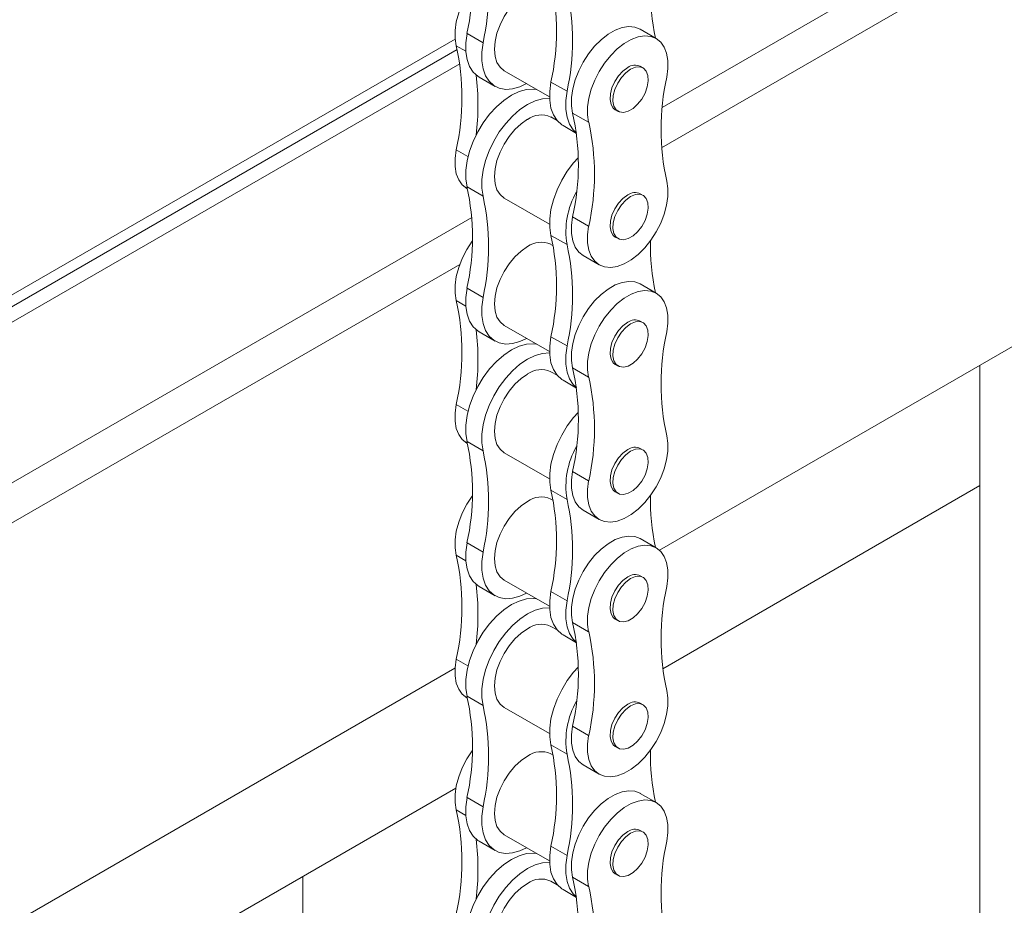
# Model space of a CAD drawing. Header units: millimetres. Extents: x 450 to 25135, y 150 to 17673.
# Tile 389 of 463: x 22216 to 22416, y 11077 to 11258. Entities that reach past the tile are written whole.
import ezdxf

# ---------------------------------------------------------------- set-up
doc = ezdxf.new("R2010")
doc.units = ezdxf.units.MM
doc.linetypes.add('SLD-Centrada-doble', pattern=[12.7, 6.35, -1.27, 1.27, -1.27, 1.27, -1.27])
doc.linetypes.add('SLD-Continua', pattern=[0])
doc.layers.add('OCULTA', color=8, linetype='SLD-Continua')

msp = doc.modelspace()

# ---------------------------------------------------------------- linework, layer by layer
at = {"layer": 'OCULTA', "linetype": 'SLD-Continua', "lineweight": 18, "ltscale": 30}
for p, q in [((22411.27, 11277.24), (22346.59, 11239.9)), ((22418.34, 11273.15), (22346.44, 11231.66)), ((22345.36, 11253.92), (22342.1, 11255.81)), ((22304.4, 11253.8), (22036.51, 11099.19)), ((22304.4, 11253.8), (22036.51, 11099.19)), ((22304.4, 11253.8), (22036.51, 11099.19)), ((22304.4, 11253.8), (22036.51, 11099.19)), ((22305.36, 11248.78), (22036.51, 11093.61)), ((22305.36, 11248.78), (22036.51, 11093.61)), ((22305.36, 11248.78), (22036.51, 11093.61)), ((22305.36, 11248.78), (22036.51, 11093.61)), ((22342.69, 11247.93), (22342.1, 11248.27)), ((22314.39, 11247.38), (22323.64, 11242.04)), ((22309.28, 11246.07), (22312.55, 11244.19)), ((22337.01, 11239.44), (22337.59, 11239.1)), ((22325.17, 11237.23), (22323.91, 11237.95)), ((22326.38, 11236.21), (22329.13, 11234.62)), ((22306.77, 11223.42), (22306.92, 11223.34)), ((22342.69, 11222), (22342.1, 11222.34)), ((22314.39, 11221.45), (22323.64, 11216.11)), ((22307.81, 11217.52), (22015.29, 11048.7)), ((22324.38, 11211.75), (22323.91, 11212.02)), ((22337.01, 11213.51), (22337.59, 11213.18)), ((22330.47, 11209.74), (22333.74, 11207.86)), ((22305.37, 11207.95), (22015.29, 11040.54)), ((22345.36, 11202.07), (22342.1, 11203.95)), ((22342.69, 11196.07), (22342.1, 11196.41)), ((22309.28, 11194.22), (22312.55, 11192.33)), ((22314.39, 11195.52), (22323.64, 11190.18)), ((22418.34, 11191.49), (22346.01, 11149.74)), ((22325.17, 11185.37), (22323.91, 11186.09)), ((22337.01, 11187.59), (22337.59, 11187.25)), ((22411.27, 10571.32), (22411.27, 11187.41)), ((22326.38, 11184.35), (22329.13, 11182.76)), ((22306.77, 11171.57), (22306.92, 11171.48)), ((22342.69, 11170.14), (22342.1, 11170.48)), ((22314.39, 11169.59), (22323.64, 11164.25)), ((22346.67, 11125.62), (22411.27, 11162.91)), ((22346.67, 11125.62), (22411.27, 11162.91)), ((22346.67, 11125.62), (22411.27, 11162.91)), ((22346.67, 11125.62), (22411.27, 11162.91)), ((22346.67, 11125.62), (22411.27, 11162.91)), ((22346.67, 11125.62), (22411.27, 11162.91)), ((22346.67, 11125.62), (22411.27, 11162.91)), ((22324.38, 11159.89), (22323.91, 11160.17)), ((22337.01, 11161.66), (22337.59, 11161.32)), ((22330.47, 11157.89), (22333.74, 11156)), ((22345.36, 11150.21), (22342.1, 11152.1)), ((22342.69, 11144.22), (22342.1, 11144.55)), ((22309.28, 11142.36), (22312.55, 11140.47)), ((22314.39, 11143.67), (22323.64, 11138.33)), ((22325.17, 11133.51), (22323.91, 11134.24)), ((22337.01, 11135.73), (22337.59, 11135.39)), ((22326.38, 11132.49), (22329.13, 11130.9)), ((22304.38, 11125.72), (22015.29, 10958.87)), ((22306.77, 11119.71), (22306.92, 11119.62)), ((22342.69, 11118.29), (22342.1, 11118.63)), ((22314.39, 11117.74), (22323.64, 11112.4)), ((22337.01, 11109.8), (22337.59, 11109.46)), ((22324.38, 11108.04), (22323.91, 11108.31)), ((22330.47, 11106.03), (22333.74, 11104.14)), ((22036.51, 10946.61), (22304.57, 11101.32)), ((22036.51, 10946.61), (22304.57, 11101.32)), ((22036.51, 10946.61), (22304.57, 11101.32)), ((22036.51, 10946.61), (22304.57, 11101.32)), ((22273.39, 11083.33), (22304.57, 11101.32)), ((22273.39, 11083.33), (22304.57, 11101.32)), ((22273.39, 11083.33), (22304.57, 11101.32)), ((22345.36, 11098.35), (22342.1, 11100.24)), ((22314.39, 11091.81), (22323.64, 11086.47)), ((22342.69, 11092.36), (22342.1, 11092.7)), ((22309.28, 11090.5), (22312.55, 11088.62)), ((22337.01, 11083.87), (22337.59, 11083.53)), ((22273.39, 10746.87), (22273.39, 11083.33)), ((22273.39, 10746.87), (22273.39, 11083.33)), ((22273.39, 10746.87), (22273.39, 11083.33)), ((22325.17, 11081.65), (22323.91, 11082.38)), ((22326.38, 11080.64), (22329.13, 11079.05))]:
    msp.add_line(p, q, dxfattribs=at)
at = {"layer": 'OCULTA', "linetype": 'SLD-Centrada-doble', "lineweight": 18, "ltscale": 30}
for p, q in [((22306.83, 11254.94), (22310.1, 11253.06)), ((22304.63, 11252.44), (22306.57, 11251.32)), ((22304.82, 11251.67), (22036.51, 11096.82)), ((22304.82, 11251.67), (22036.51, 11096.82)), ((22304.82, 11251.67), (22036.51, 11096.82)), ((22304.82, 11251.67), (22036.51, 11096.82)), ((22327.2, 11243.19), (22323.93, 11245.07)), ((22331.6, 11236.87), (22328.33, 11238.76)), ((22304.63, 11231.29), (22307.03, 11229.91)), ((22306.83, 11223.71), (22310.1, 11221.82)), ((22331.6, 11215.73), (22328.33, 11217.61)), ((22327.2, 11211.96), (22323.93, 11213.84)), ((22306.83, 11203.08), (22310.1, 11201.2)), ((22304.63, 11200.58), (22306.57, 11199.46)), ((22327.2, 11191.33), (22323.93, 11193.22)), ((22331.6, 11185.01), (22328.33, 11186.9)), ((22304.63, 11179.44), (22307.03, 11178.05)), ((22306.83, 11171.85), (22310.1, 11169.97)), ((22331.6, 11163.87), (22328.33, 11165.76)), ((22327.2, 11160.1), (22323.93, 11161.98)), ((22306.83, 11151.23), (22310.1, 11149.34)), ((22304.63, 11148.72), (22306.57, 11147.6)), ((22327.2, 11139.47), (22323.93, 11141.36)), ((22331.6, 11133.16), (22328.33, 11135.04)), ((22304.63, 11127.58), (22307.03, 11126.19)), ((22306.83, 11120), (22310.1, 11118.11)), ((22331.6, 11112.01), (22328.33, 11113.9)), ((22327.2, 11108.24), (22323.93, 11110.13)), ((22306.83, 11099.37), (22310.1, 11097.48)), ((22304.63, 11096.87), (22306.57, 11095.75)), ((22327.2, 11087.62), (22323.93, 11089.5)), ((22331.6, 11081.3), (22328.33, 11083.19))]:
    msp.add_line(p, q, dxfattribs=at)
at = {"layer": 'OCULTA', "linetype": 'SLD-Continua', "lineweight": 18, "ltscale": 30, "flags": 128}
for points in [[(22307.93, 11264.56), (22307.88, 11264.5), (22306.79, 11262.81), (22305.87, 11261.02), (22305.15, 11259.18), (22304.65, 11257.35), (22304.4, 11255.58), (22304.39, 11253.93), (22304.63, 11252.44)], [(22319.15, 11263.41), (22317.84, 11262.5), (22316.57, 11261.33), (22315.41, 11259.94), (22314.39, 11258.38), (22313.55, 11256.72), (22312.93, 11255.01), (22312.55, 11253.33), (22312.42, 11251.74), (22312.55, 11250.3), (22312.93, 11249.06), (22313.55, 11248.08), (22314.39, 11247.38), (22314.39, 11247.38)], [(22342.1, 11255.81), (22342.08, 11255.82), (22340.98, 11256.24), (22339.75, 11256.35), (22338.4, 11256.14), (22337, 11255.61), (22335.57, 11254.79), (22334.17, 11253.69), (22332.82, 11252.35), (22331.59, 11250.82), (22330.49, 11249.13), (22329.57, 11247.34), (22328.85, 11245.5), (22328.36, 11243.67), (22328.1, 11241.9), (22328.09, 11240.24), (22328.33, 11238.76)], [(22306.83, 11254.94), (22306.58, 11253.04), (22306.58, 11251.25), (22306.83, 11249.64), (22307.33, 11248.25), (22308.06, 11247.1), (22309.01, 11246.24), (22309.28, 11246.07)], [(22347.51, 11246.05), (22347.75, 11247.82), (22347.74, 11249.46), (22347.48, 11250.93), (22346.99, 11252.2), (22346.27, 11253.2), (22345.35, 11253.93), (22344.25, 11254.36), (22343.01, 11254.46), (22341.67, 11254.25), (22340.27, 11253.72), (22338.84, 11252.9), (22337.43, 11251.8), (22336.09, 11250.47), (22334.85, 11248.93), (22333.76, 11247.24), (22332.84, 11245.45), (22332.12, 11243.61), (22331.62, 11241.78), (22331.37, 11240.01), (22331.36, 11238.36), (22331.6, 11236.87)], [(22310.1, 11253.06), (22309.84, 11251.15), (22309.84, 11249.37), (22310.1, 11247.76), (22310.6, 11246.36), (22311.33, 11245.22), (22312.28, 11244.36), (22313.41, 11243.81), (22314.71, 11243.58), (22316.12, 11243.68), (22317.61, 11244.1), (22318.97, 11244.74)], [(22340.14, 11247.68), (22339.17, 11246.96), (22338.27, 11245.99), (22337.51, 11244.84), (22336.94, 11243.58), (22336.61, 11242.33), (22336.54, 11241.16), (22336.74, 11240.16), (22337.2, 11239.42), (22337.87, 11238.98), (22338.7, 11238.87), (22339.65, 11239.11), (22340.63, 11239.68), (22341.57, 11240.53), (22342.41, 11241.6), (22343.08, 11242.82), (22343.53, 11244.08), (22343.73, 11245.31), (22343.67, 11246.4), (22343.34, 11247.28), (22342.77, 11247.88), (22342.01, 11248.15), (22341.11, 11248.08), (22340.14, 11247.68)], [(22339.55, 11248.02), (22338.58, 11247.3), (22337.68, 11246.33), (22336.92, 11245.18), (22336.35, 11243.92), (22336.02, 11242.67), (22335.96, 11241.5), (22336.16, 11240.5), (22336.61, 11239.76), (22337.01, 11239.44)], [(22323.93, 11245.07), (22323.67, 11243.17), (22323.67, 11241.39), (22323.93, 11239.77), (22324.43, 11238.38), (22325.16, 11237.23), (22326.11, 11236.37), (22326.38, 11236.21)], [(22321, 11243.56), (22320.33, 11243.64), (22318.92, 11243.54), (22317.42, 11243.11), (22315.88, 11242.37), (22314.35, 11241.34), (22312.85, 11240.04), (22311.44, 11238.51), (22310.15, 11236.79), (22309.01, 11234.92), (22308.06, 11232.97), (22307.33, 11230.98), (22306.83, 11229.01), (22306.58, 11227.1), (22306.58, 11225.32), (22306.83, 11223.71)], [(22327.2, 11243.19), (22326.94, 11241.28), (22326.94, 11239.5), (22327.19, 11237.89), (22327.69, 11236.49), (22328.43, 11235.35), (22329.13, 11234.67)], [(22323.65, 11241.75), (22323.6, 11241.75), (22322.19, 11241.65), (22320.69, 11241.23), (22319.15, 11240.49), (22317.61, 11239.45), (22316.12, 11238.15), (22314.71, 11236.62), (22313.41, 11234.9), (22312.28, 11233.04), (22311.33, 11231.09), (22310.6, 11229.09), (22310.1, 11227.12), (22309.84, 11225.22), (22309.84, 11223.43), (22310.1, 11221.82)], [(22319.15, 11237.48), (22317.84, 11236.57), (22316.57, 11235.4), (22315.41, 11234.01), (22314.39, 11232.45), (22313.55, 11230.79), (22312.93, 11229.09), (22312.55, 11227.41), (22312.42, 11225.81), (22312.55, 11224.37), (22312.93, 11223.13), (22313.55, 11222.15), (22314.39, 11221.45), (22314.39, 11221.45)], [(22304.63, 11231.29), (22304.39, 11229.53), (22304.4, 11227.89), (22304.65, 11226.41), (22305.15, 11225.15), (22305.87, 11224.14), (22306.77, 11223.42)], [(22329.43, 11229.65), (22328.54, 11228.64), (22327.24, 11226.92), (22326.11, 11225.06), (22325.16, 11223.1), (22324.43, 11221.11), (22323.93, 11219.14), (22323.67, 11217.23), (22323.67, 11215.45), (22323.93, 11213.84)], [(22331.6, 11215.73), (22331.36, 11213.96), (22331.37, 11212.32), (22331.62, 11210.85), (22332.12, 11209.59), (22332.84, 11208.58), (22333.76, 11207.85), (22334.85, 11207.43), (22336.09, 11207.32), (22337.43, 11207.53), (22338.84, 11208.06), (22340.27, 11208.88), (22341.67, 11209.98), (22343.01, 11211.31), (22344.25, 11212.85), (22345.35, 11214.54), (22346.27, 11216.33), (22346.99, 11218.17), (22347.48, 11220), (22347.74, 11221.77), (22347.75, 11223.42), (22347.51, 11224.91)], [(22339.55, 11222.09), (22338.58, 11221.37), (22337.68, 11220.4), (22336.92, 11219.25), (22336.35, 11217.99), (22336.02, 11216.74), (22335.96, 11215.57), (22336.16, 11214.57), (22336.61, 11213.83), (22337.01, 11213.51)], [(22340.14, 11221.75), (22339.17, 11221.03), (22338.27, 11220.06), (22337.51, 11218.91), (22336.94, 11217.66), (22336.61, 11216.4), (22336.54, 11215.23), (22336.74, 11214.24), (22337.2, 11213.49), (22337.87, 11213.05), (22338.7, 11212.94), (22339.65, 11213.18), (22340.63, 11213.75), (22341.57, 11214.6), (22342.41, 11215.67), (22343.08, 11216.89), (22343.53, 11218.15), (22343.73, 11219.38), (22343.67, 11220.47), (22343.34, 11221.35), (22342.77, 11221.95), (22342.01, 11222.22), (22341.11, 11222.16), (22340.14, 11221.75)], [(22328.33, 11217.61), (22328.09, 11215.85), (22328.1, 11214.21), (22328.36, 11212.73), (22328.85, 11211.47), (22329.57, 11210.46), (22330.47, 11209.74)], [(22307.93, 11212.7), (22307.88, 11212.64), (22306.79, 11210.95), (22305.87, 11209.16), (22305.15, 11207.32), (22304.65, 11205.49), (22304.4, 11203.72), (22304.39, 11202.07), (22304.63, 11200.58)], [(22319.15, 11211.55), (22317.84, 11210.64), (22316.57, 11209.47), (22315.41, 11208.08), (22314.39, 11206.52), (22313.55, 11204.86), (22312.93, 11203.16), (22312.55, 11201.48), (22312.42, 11199.89), (22312.55, 11198.44), (22312.93, 11197.2), (22313.55, 11196.22), (22314.39, 11195.52), (22314.39, 11195.52)], [(22342.1, 11203.95), (22342.08, 11203.96), (22340.98, 11204.38), (22339.75, 11204.49), (22338.4, 11204.28), (22337, 11203.75), (22335.57, 11202.93), (22334.17, 11201.83), (22332.82, 11200.5), (22331.59, 11198.96), (22330.49, 11197.27), (22329.57, 11195.48), (22328.85, 11193.64), (22328.36, 11191.81), (22328.1, 11190.04), (22328.09, 11188.39), (22328.33, 11186.9)], [(22306.83, 11203.08), (22306.58, 11201.18), (22306.58, 11199.4), (22306.83, 11197.79), (22307.33, 11196.39), (22308.06, 11195.25), (22309.01, 11194.39), (22309.28, 11194.22)], [(22347.51, 11194.2), (22347.75, 11195.96), (22347.74, 11197.6), (22347.48, 11199.08), (22346.99, 11200.34), (22346.27, 11201.35), (22345.35, 11202.08), (22344.25, 11202.5), (22343.01, 11202.61), (22341.67, 11202.39), (22340.27, 11201.87), (22338.84, 11201.04), (22337.43, 11199.95), (22336.09, 11198.61), (22334.85, 11197.08), (22333.76, 11195.39), (22332.84, 11193.6), (22332.12, 11191.76), (22331.62, 11189.93), (22331.37, 11188.16), (22331.36, 11186.5), (22331.6, 11185.01)], [(22310.1, 11201.2), (22309.84, 11199.29), (22309.84, 11197.51), (22310.1, 11195.9), (22310.6, 11194.5), (22311.33, 11193.36), (22312.28, 11192.5), (22313.41, 11191.95), (22314.71, 11191.72), (22316.12, 11191.82), (22317.61, 11192.24), (22318.97, 11192.88)], [(22339.55, 11196.16), (22338.58, 11195.44), (22337.68, 11194.47), (22336.92, 11193.32), (22336.35, 11192.07), (22336.02, 11190.81), (22335.96, 11189.64), (22336.16, 11188.65), (22336.61, 11187.9), (22337.01, 11187.59)], [(22340.14, 11195.82), (22339.17, 11195.11), (22338.27, 11194.13), (22337.51, 11192.98), (22336.94, 11191.73), (22336.61, 11190.47), (22336.54, 11189.3), (22336.74, 11188.31), (22337.2, 11187.56), (22337.87, 11187.12), (22338.7, 11187.02), (22339.65, 11187.25), (22340.63, 11187.82), (22341.57, 11188.67), (22342.41, 11189.74), (22343.08, 11190.96), (22343.53, 11192.23), (22343.73, 11193.45), (22343.67, 11194.54), (22343.34, 11195.42), (22342.77, 11196.02), (22342.01, 11196.3), (22341.11, 11196.23), (22340.14, 11195.82)], [(22323.93, 11193.22), (22323.67, 11191.31), (22323.67, 11189.53), (22323.93, 11187.92), (22324.43, 11186.52), (22325.16, 11185.38), (22326.11, 11184.52), (22326.38, 11184.35)], [(22321, 11191.71), (22320.33, 11191.78), (22318.92, 11191.68), (22317.42, 11191.26), (22315.88, 11190.52), (22314.35, 11189.48), (22312.85, 11188.18), (22311.44, 11186.65), (22310.15, 11184.93), (22309.01, 11183.07), (22308.06, 11181.11), (22307.33, 11179.12), (22306.83, 11177.15), (22306.58, 11175.24), (22306.58, 11173.46), (22306.83, 11171.85)], [(22327.2, 11191.33), (22326.94, 11189.43), (22326.94, 11187.64), (22327.19, 11186.03), (22327.69, 11184.64), (22328.43, 11183.49), (22329.13, 11182.81)], [(22323.65, 11189.89), (22323.6, 11189.9), (22322.19, 11189.8), (22320.69, 11189.37), (22319.15, 11188.63), (22317.61, 11187.6), (22316.12, 11186.3), (22314.71, 11184.76), (22313.41, 11183.04), (22312.28, 11181.18), (22311.33, 11179.23), (22310.6, 11177.24), (22310.1, 11175.26), (22309.84, 11173.36), (22309.84, 11171.58), (22310.1, 11169.97)], [(22319.15, 11185.62), (22317.84, 11184.71), (22316.57, 11183.54), (22315.41, 11182.15), (22314.39, 11180.6), (22313.55, 11178.93), (22312.93, 11177.23), (22312.55, 11175.55), (22312.42, 11173.96), (22312.55, 11172.51), (22312.93, 11171.28), (22313.55, 11170.29), (22314.39, 11169.6), (22314.39, 11169.59)], [(22304.63, 11179.44), (22304.39, 11177.67), (22304.4, 11176.03), (22304.65, 11174.56), (22305.15, 11173.3), (22305.87, 11172.29), (22306.77, 11171.57)], [(22329.43, 11177.79), (22328.54, 11176.78), (22327.24, 11175.06), (22326.11, 11173.2), (22325.16, 11171.25), (22324.43, 11169.26), (22323.93, 11167.28), (22323.67, 11165.38), (22323.67, 11163.59), (22323.93, 11161.98)], [(22331.6, 11163.87), (22331.36, 11162.11), (22331.37, 11160.46), (22331.62, 11158.99), (22332.12, 11157.73), (22332.84, 11156.72), (22333.76, 11155.99), (22334.85, 11155.57), (22336.09, 11155.46), (22337.43, 11155.67), (22338.84, 11156.2), (22340.27, 11157.02), (22341.67, 11158.12), (22343.01, 11159.46), (22344.25, 11160.99), (22345.35, 11162.68), (22346.27, 11164.47), (22346.99, 11166.31), (22347.48, 11168.14), (22347.74, 11169.91), (22347.75, 11171.57), (22347.51, 11173.05)], [(22339.55, 11170.23), (22338.58, 11169.52), (22337.68, 11168.54), (22336.92, 11167.39), (22336.35, 11166.14), (22336.02, 11164.88), (22335.96, 11163.71), (22336.16, 11162.72), (22336.61, 11161.97), (22337.01, 11161.66)], [(22340.14, 11169.89), (22339.17, 11169.18), (22338.27, 11168.21), (22337.51, 11167.05), (22336.94, 11165.8), (22336.61, 11164.54), (22336.54, 11163.37), (22336.74, 11162.38), (22337.2, 11161.63), (22337.87, 11161.19), (22338.7, 11161.09), (22339.65, 11161.33), (22340.63, 11161.89), (22341.57, 11162.74), (22342.41, 11163.82), (22343.08, 11165.03), (22343.53, 11166.3), (22343.73, 11167.52), (22343.67, 11168.61), (22343.34, 11169.49), (22342.77, 11170.09), (22342.01, 11170.37), (22341.11, 11170.3), (22340.14, 11169.89)], [(22328.33, 11165.76), (22328.09, 11163.99), (22328.1, 11162.35), (22328.36, 11160.88), (22328.85, 11159.61), (22329.57, 11158.61), (22330.47, 11157.89)], [(22307.93, 11160.84), (22307.88, 11160.78), (22306.79, 11159.1), (22305.87, 11157.31), (22305.15, 11155.47), (22304.65, 11153.63), (22304.4, 11151.87), (22304.39, 11150.21), (22304.63, 11148.72)], [(22319.15, 11159.69), (22317.84, 11158.79), (22316.57, 11157.61), (22315.41, 11156.22), (22314.39, 11154.67), (22313.55, 11153.01), (22312.93, 11151.3), (22312.55, 11149.62), (22312.42, 11148.03), (22312.55, 11146.59), (22312.93, 11145.35), (22313.55, 11144.36), (22314.39, 11143.67), (22314.39, 11143.67)], [(22342.1, 11152.1), (22342.08, 11152.1), (22340.98, 11152.53), (22339.75, 11152.64), (22338.4, 11152.42), (22337, 11151.9), (22335.57, 11151.07), (22334.17, 11149.98), (22332.82, 11148.64), (22331.59, 11147.1), (22330.49, 11145.42), (22329.57, 11143.62), (22328.85, 11141.79), (22328.36, 11139.95), (22328.1, 11138.18), (22328.09, 11136.53), (22328.33, 11135.04)], [(22306.83, 11151.23), (22306.58, 11149.32), (22306.58, 11147.54), (22306.83, 11145.93), (22307.33, 11144.53), (22308.06, 11143.39), (22309.01, 11142.53), (22309.28, 11142.36)], [(22347.51, 11142.34), (22347.75, 11144.1), (22347.74, 11145.75), (22347.48, 11147.22), (22346.99, 11148.48), (22346.27, 11149.49), (22345.35, 11150.22), (22344.25, 11150.64), (22343.01, 11150.75), (22341.67, 11150.54), (22340.27, 11150.01), (22338.84, 11149.19), (22337.43, 11148.09), (22336.09, 11146.75), (22334.85, 11145.22), (22333.76, 11143.53), (22332.84, 11141.74), (22332.12, 11139.9), (22331.62, 11138.07), (22331.37, 11136.3), (22331.36, 11134.65), (22331.6, 11133.16)], [(22310.1, 11149.34), (22309.84, 11147.44), (22309.84, 11145.65), (22310.1, 11144.04), (22310.6, 11142.65), (22311.33, 11141.5), (22312.28, 11140.64), (22313.41, 11140.09), (22314.71, 11139.86), (22316.12, 11139.96), (22317.61, 11140.39), (22318.97, 11141.02)], [(22339.55, 11144.3), (22338.58, 11143.59), (22337.68, 11142.62), (22336.92, 11141.46), (22336.35, 11140.21), (22336.02, 11138.95), (22335.96, 11137.78), (22336.16, 11136.79), (22336.61, 11136.04), (22337.01, 11135.73)], [(22340.14, 11143.96), (22339.17, 11143.25), (22338.27, 11142.28), (22337.51, 11141.12), (22336.94, 11139.87), (22336.61, 11138.61), (22336.54, 11137.44), (22336.74, 11136.45), (22337.2, 11135.7), (22337.87, 11135.26), (22338.7, 11135.16), (22339.65, 11135.4), (22340.63, 11135.96), (22341.57, 11136.82), (22342.41, 11137.89), (22343.08, 11139.1), (22343.53, 11140.37), (22343.73, 11141.59), (22343.67, 11142.69), (22343.34, 11143.56), (22342.77, 11144.16), (22342.01, 11144.44), (22341.11, 11144.37), (22340.14, 11143.96)], [(22321, 11139.85), (22320.33, 11139.93), (22318.92, 11139.83), (22317.42, 11139.4), (22315.88, 11138.66), (22314.35, 11137.63), (22312.85, 11136.33), (22311.44, 11134.79), (22310.15, 11133.07), (22309.01, 11131.21), (22308.06, 11129.26), (22307.33, 11127.27), (22306.83, 11125.29), (22306.58, 11123.39), (22306.58, 11121.61), (22306.83, 11120)], [(22323.93, 11141.36), (22323.67, 11139.45), (22323.67, 11137.67), (22323.93, 11136.06), (22324.43, 11134.66), (22325.16, 11133.52), (22326.11, 11132.66), (22326.38, 11132.49)], [(22323.65, 11138.04), (22323.6, 11138.04), (22322.19, 11137.94), (22320.69, 11137.52), (22319.15, 11136.78), (22317.61, 11135.74), (22316.12, 11134.44), (22314.71, 11132.91), (22313.41, 11131.19), (22312.28, 11129.33), (22311.33, 11127.37), (22310.6, 11125.38), (22310.1, 11123.41), (22309.84, 11121.5), (22309.84, 11119.72), (22310.1, 11118.11)], [(22327.2, 11139.47), (22326.94, 11137.57), (22326.94, 11135.79), (22327.19, 11134.18), (22327.69, 11132.78), (22328.43, 11131.64), (22329.13, 11130.96)], [(22319.15, 11133.77), (22317.84, 11132.86), (22316.57, 11131.69), (22315.41, 11130.3), (22314.39, 11128.74), (22313.55, 11127.08), (22312.93, 11125.37), (22312.55, 11123.69), (22312.42, 11122.1), (22312.55, 11120.66), (22312.93, 11119.42), (22313.55, 11118.43), (22314.39, 11117.74), (22314.39, 11117.74)], [(22304.63, 11127.58), (22304.39, 11125.82), (22304.4, 11124.17), (22304.65, 11122.7), (22305.15, 11121.44), (22305.87, 11120.43), (22306.77, 11119.71)], [(22329.43, 11125.94), (22328.54, 11124.93), (22327.24, 11123.21), (22326.11, 11121.34), (22325.16, 11119.39), (22324.43, 11117.4), (22323.93, 11115.42), (22323.67, 11113.52), (22323.67, 11111.74), (22323.93, 11110.13)], [(22331.6, 11112.01), (22331.36, 11110.25), (22331.37, 11108.61), (22331.62, 11107.13), (22332.12, 11105.87), (22332.84, 11104.86), (22333.76, 11104.14), (22334.85, 11103.71), (22336.09, 11103.6), (22337.43, 11103.82), (22338.84, 11104.34), (22340.27, 11105.17), (22341.67, 11106.26), (22343.01, 11107.6), (22344.25, 11109.14), (22345.35, 11110.82), (22346.27, 11112.62), (22346.99, 11114.45), (22347.48, 11116.29), (22347.74, 11118.06), (22347.75, 11119.71), (22347.51, 11121.2)], [(22339.55, 11118.37), (22338.58, 11117.66), (22337.68, 11116.69), (22336.92, 11115.53), (22336.35, 11114.28), (22336.02, 11113.02), (22335.96, 11111.85), (22336.16, 11110.86), (22336.61, 11110.11), (22337.01, 11109.8)], [(22340.14, 11118.04), (22339.17, 11117.32), (22338.27, 11116.35), (22337.51, 11115.2), (22336.94, 11113.94), (22336.61, 11112.69), (22336.54, 11111.52), (22336.74, 11110.52), (22337.2, 11109.78), (22337.87, 11109.33), (22338.7, 11109.23), (22339.65, 11109.47), (22340.63, 11110.04), (22341.57, 11110.89), (22342.41, 11111.96), (22343.08, 11113.17), (22343.53, 11114.44), (22343.73, 11115.67), (22343.67, 11116.76), (22343.34, 11117.64), (22342.77, 11118.23), (22342.01, 11118.51), (22341.11, 11118.44), (22340.14, 11118.04)], [(22328.33, 11113.9), (22328.09, 11112.14), (22328.1, 11110.49), (22328.36, 11109.02), (22328.85, 11107.76), (22329.57, 11106.75), (22330.47, 11106.03)], [(22307.93, 11108.99), (22307.88, 11108.93), (22306.79, 11107.24), (22305.87, 11105.45), (22305.15, 11103.61), (22304.65, 11101.78), (22304.4, 11100.01), (22304.39, 11098.35), (22304.63, 11096.87)], [(22319.15, 11107.84), (22317.84, 11106.93), (22316.57, 11105.76), (22315.41, 11104.37), (22314.39, 11102.81), (22313.55, 11101.15), (22312.93, 11099.44), (22312.55, 11097.76), (22312.42, 11096.17), (22312.55, 11094.73), (22312.93, 11093.49), (22313.55, 11092.51), (22314.39, 11091.81), (22314.39, 11091.81)], [(22342.1, 11100.24), (22342.08, 11100.25), (22340.98, 11100.67), (22339.75, 11100.78), (22338.4, 11100.57), (22337, 11100.04), (22335.57, 11099.22), (22334.17, 11098.12), (22332.82, 11096.78), (22331.59, 11095.25), (22330.49, 11093.56), (22329.57, 11091.77), (22328.85, 11089.93), (22328.36, 11088.1), (22328.1, 11086.33), (22328.09, 11084.67), (22328.33, 11083.19)], [(22306.83, 11099.37), (22306.58, 11097.47), (22306.58, 11095.68), (22306.83, 11094.07), (22307.33, 11092.68), (22308.06, 11091.53), (22309.01, 11090.67), (22309.28, 11090.5)], [(22347.51, 11090.48), (22347.75, 11092.25), (22347.74, 11093.89), (22347.48, 11095.36), (22346.99, 11096.63), (22346.27, 11097.63), (22345.35, 11098.36), (22344.25, 11098.79), (22343.01, 11098.89), (22341.67, 11098.68), (22340.27, 11098.15), (22338.84, 11097.33), (22337.43, 11096.23), (22336.09, 11094.9), (22334.85, 11093.36), (22333.76, 11091.67), (22332.84, 11089.88), (22332.12, 11088.04), (22331.62, 11086.21), (22331.37, 11084.44), (22331.36, 11082.79), (22331.6, 11081.3)], [(22310.1, 11097.48), (22309.84, 11095.58), (22309.84, 11093.8), (22310.1, 11092.19), (22310.6, 11090.79), (22311.33, 11089.65), (22312.28, 11088.79), (22313.41, 11088.23), (22314.71, 11088.01), (22316.12, 11088.1), (22317.61, 11088.53), (22318.97, 11089.17)], [(22339.55, 11092.45), (22338.58, 11091.73), (22337.68, 11090.76), (22336.92, 11089.61), (22336.35, 11088.35), (22336.02, 11087.1), (22335.96, 11085.93), (22336.16, 11084.93), (22336.61, 11084.19), (22337.01, 11083.87)], [(22340.14, 11092.11), (22339.17, 11091.39), (22338.27, 11090.42), (22337.51, 11089.27), (22336.94, 11088.01), (22336.61, 11086.76), (22336.54, 11085.59), (22336.74, 11084.59), (22337.2, 11083.85), (22337.87, 11083.41), (22338.7, 11083.3), (22339.65, 11083.54), (22340.63, 11084.11), (22341.57, 11084.96), (22342.41, 11086.03), (22343.08, 11087.25), (22343.53, 11088.51), (22343.73, 11089.74), (22343.67, 11090.83), (22343.34, 11091.71), (22342.77, 11092.31), (22342.01, 11092.58), (22341.11, 11092.51), (22340.14, 11092.11)], [(22321, 11087.99), (22320.33, 11088.07), (22318.92, 11087.97), (22317.42, 11087.54), (22315.88, 11086.8), (22314.35, 11085.77), (22312.85, 11084.47), (22311.44, 11082.94), (22310.15, 11081.22), (22309.01, 11079.35), (22308.06, 11077.4), (22307.33, 11075.41), (22306.83, 11073.44), (22306.58, 11071.53), (22306.58, 11069.75), (22306.83, 11068.14)], [(22323.93, 11089.5), (22323.67, 11087.6), (22323.67, 11085.82), (22323.93, 11084.2), (22324.43, 11082.81), (22325.16, 11081.66), (22326.11, 11080.8), (22326.38, 11080.64)], [(22323.65, 11086.18), (22323.6, 11086.18), (22322.19, 11086.08), (22320.69, 11085.66), (22319.15, 11084.92), (22317.61, 11083.88), (22316.12, 11082.58), (22314.71, 11081.05), (22313.41, 11079.33), (22312.28, 11077.47), (22311.33, 11075.52), (22310.6, 11073.52), (22310.1, 11071.55), (22309.84, 11069.65), (22309.84, 11067.86), (22310.1, 11066.25)], [(22327.2, 11087.62), (22326.94, 11085.71), (22326.94, 11083.93), (22327.19, 11082.32), (22327.69, 11080.92), (22328.43, 11079.78), (22329.13, 11079.1)], [(22319.15, 11081.91), (22317.84, 11081), (22316.57, 11079.83), (22315.41, 11078.44), (22314.39, 11076.88), (22313.55, 11075.22), (22312.93, 11073.52), (22312.55, 11071.84), (22312.42, 11070.24), (22312.55, 11068.8), (22312.93, 11067.56), (22313.55, 11066.58), (22314.39, 11065.88), (22314.39, 11065.88)]]:
    msp.add_lwpolyline(points, dxfattribs=at)
at = {"layer": 'OCULTA', "linetype": 'SLD-Continua', "lineweight": 18, "ltscale": 900}
for centre, radius, start, end in [((22259.86, 11265.25), 48.08, 347.6159, 12.3841), ((22263.13, 11263.37), 48.08, 347.6159, 12.3841), ((22276.96, 11255.39), 48.08, 347.6159, 12.3841), ((22385.79, 11263.21), 41.61, 178.023, 192.7757), ((22280.23, 11253.5), 48.08, 347.6159, 12.3841), ((22257.74, 11241.87), 48.07, 347.2941, 12.7059), ((22341.04, 11245.96), 2.54, 65.381, 125.9208), ((22260.68, 11240.43), 48.38, 352.6955, 7.184), ((22394.4, 11235.48), 48.07, 167.2941, 192.7059), ((22321.94, 11233.58), 4.79, 65.6927, 125.6091), ((22281.44, 11228.19), 48.07, 347.2941, 12.7059), ((22284.71, 11226.3), 48.07, 347.2941, 12.7059), ((22259.86, 11213.4), 48.08, 347.6159, 12.3841), ((22343.19, 11214.63), 16.22, 150.0556, 189.4845), ((22341.04, 11220.03), 2.54, 65.381, 125.9208), ((22263.13, 11211.51), 48.08, 347.6159, 12.3841), ((22321.94, 11207.66), 4.79, 65.6927, 125.6091), ((22276.96, 11203.53), 48.08, 347.6159, 12.3841), ((22385.79, 11211.35), 41.61, 178.023, 192.7757), ((22280.23, 11201.64), 48.08, 347.6159, 12.3841), ((22257.74, 11190.01), 48.07, 347.2941, 12.7059), ((22341.04, 11194.1), 2.54, 65.381, 125.9208), ((22260.68, 11188.58), 48.38, 352.6955, 7.184), ((22394.4, 11183.63), 48.07, 167.2941, 192.7059), ((22321.94, 11181.73), 4.79, 65.6927, 125.6091), ((22281.44, 11176.33), 48.07, 347.2941, 12.7059), ((22284.71, 11174.44), 48.07, 347.2941, 12.7059), ((22259.86, 11161.54), 48.08, 347.6159, 12.3841), ((22263.13, 11159.65), 48.08, 347.6159, 12.3841), ((22343.19, 11162.77), 16.22, 150.0556, 189.4845), ((22341.04, 11168.17), 2.54, 65.381, 125.9208), ((22276.96, 11151.67), 48.08, 347.6159, 12.3841), ((22321.94, 11155.8), 4.79, 65.6927, 125.6091), ((22280.23, 11149.79), 48.08, 347.6159, 12.3841), ((22385.79, 11159.5), 41.61, 178.023, 192.7757), ((22257.74, 11138.15), 48.07, 347.2941, 12.7059), ((22341.04, 11142.25), 2.54, 65.381, 125.9208), ((22260.68, 11136.72), 48.38, 352.6955, 7.184), ((22394.4, 11131.77), 48.07, 167.2941, 192.7059), ((22321.94, 11129.87), 4.79, 65.6927, 125.6091), ((22281.44, 11124.47), 48.07, 347.2941, 12.7059), ((22284.71, 11122.59), 48.07, 347.2941, 12.7059), ((22259.86, 11109.68), 48.08, 347.6159, 12.3841), ((22263.13, 11107.8), 48.08, 347.6159, 12.3841), ((22343.19, 11110.91), 16.22, 150.0556, 189.4845), ((22341.04, 11116.32), 2.54, 65.381, 125.9208), ((22276.96, 11099.81), 48.08, 347.6159, 12.3841), ((22321.94, 11103.94), 4.79, 65.6927, 125.6091), ((22280.23, 11097.93), 48.08, 347.6159, 12.3841), ((22385.79, 11107.64), 41.61, 178.023, 192.7757), ((22257.74, 11086.3), 48.07, 347.2941, 12.7059), ((22341.04, 11090.39), 2.54, 65.381, 125.9208), ((22260.68, 11084.86), 48.38, 352.6955, 7.184), ((22394.4, 11079.91), 48.07, 167.2941, 192.7059), ((22321.94, 11078.01), 4.79, 65.6927, 125.6091), ((22281.44, 11072.61), 48.07, 347.2941, 12.7059), ((22284.71, 11070.73), 48.07, 347.2941, 12.7059)]:
    msp.add_arc(centre, radius, start, end, dxfattribs=at)

doc.saveas('drawing.dxf')
